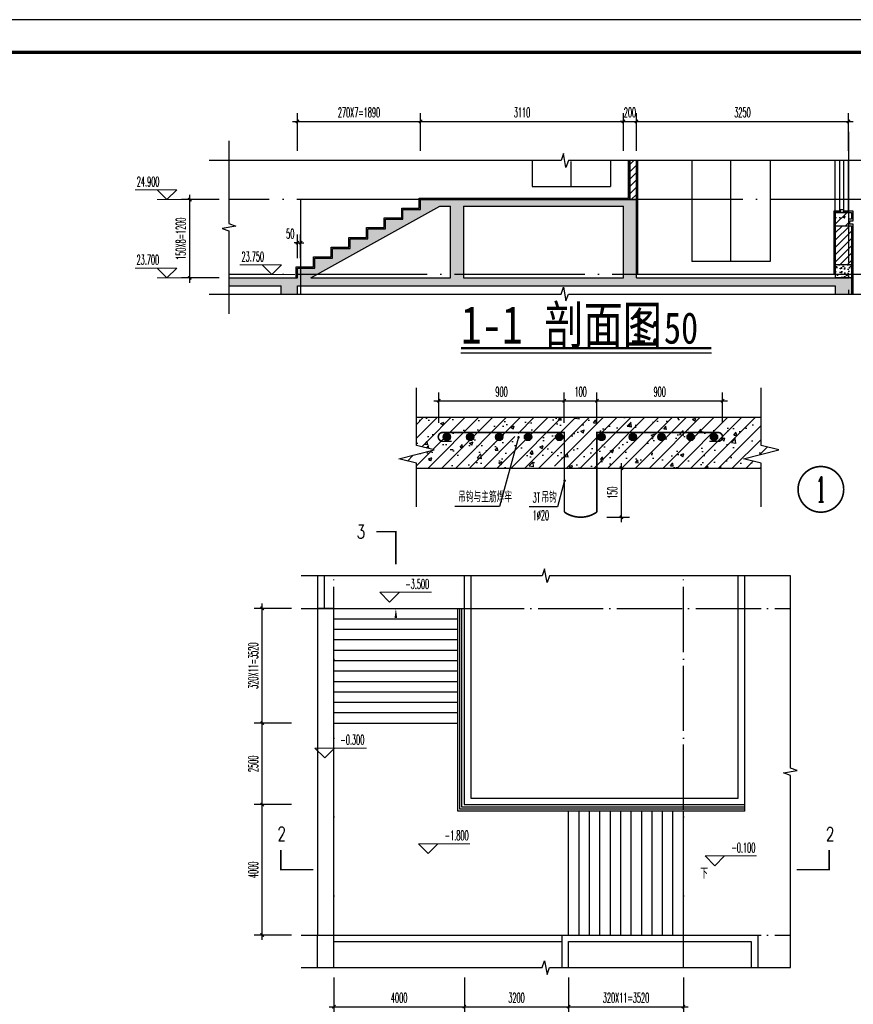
# Model space of a CAD drawing. Extents: x 1779708 to 7299578, y -1121471 to 88434.
# Tile 750 of 1056: x 6238197 to 6250980, y -959251 to -944150. Entities that reach past the tile are written whole.
import ezdxf
from ezdxf.enums import TextEntityAlignment as Align

# ---------------------------------------------------------------- set-up
doc = ezdxf.new("R2010")
doc.units = 0
doc.header["$LTSCALE"] = 1000
doc.header["$MEASUREMENT"] = 0
doc.linetypes.add('DOTE', pattern=[2.42, 2, -0.2, 0.02, -0.2])
doc.layers.get('0').update_dxf_attribs({"linetype": 'CONTINUOUS'})
doc.layers.get('Defpoints').update_dxf_attribs({"linetype": 'CONTINUOUS'})
for name, color, linetype in [('114', 114, 'CONTINUOUS'), ('BAR', 1, 'CONTINUOUS'), ('DIM_IDEN', 3, 'CONTINUOUS'), ('DIM_LEAD', 3, 'CONTINUOUS'), ('DIM_SYMB', 3, 'CONTINUOUS'), ('DOTE', 1, 'DOTE'), ('PUB_DIM', 3, 'CONTINUOUS'), ('PUB_TEXT', 7, 'CONTINUOUS'), ('PUB_TITLE', 4, 'CONTINUOUS'), ('STAIR', 2, 'CONTINUOUS'), ('WALL', 255, 'CONTINUOUS'), ('WINDOW', 2, 'CONTINUOUS'), ('可见线', 6, 'CONTINUOUS'), ('填充细线', 8, 'CONTINUOUS'), ('栏杆', 6, 'CONTINUOUS'), ('粉刷线', 213, 'CONTINUOUS')]:
    doc.layers.add(name, color=color, linetype=linetype)
doc.layers.add('DIM_ELEV', color=3, linetype='CONTINUOUS', lineweight=13)
doc.styles.add('-仿宋_GB2312', font='txt', dxfattribs={"width": 0.8})
doc.styles.add('_TCH_DIM', font='SIMPLEX.shx', dxfattribs={"width": 0.7, "bigfont": 'GBCBIG.shx'})
doc.styles.add('_TCH_DIM_T3', font='SIMPLEX.shx', dxfattribs={"width": 0.494118, "bigfont": 'GBCBIG.shx'})
doc.styles.add('_TCH_LABEL', font='COMPLEX', dxfattribs={"bigfont": 'GBCBIG'})
doc.dimstyles.new('_TCH_ARCH&&10', dxfattribs={"dimtxt": 29.75, "dimasz": 10, "dimexe": 25, "dimexo": 30, "dimgap": 12.625, "dimtad": 1, "dimdec": 0, "dimzin": 0, "dimdsep": 46, "dimtxsty": '_TCH_DIM_T3', "dimblk": 'ARCHTICK', "dimcen": 0.09, "dimdle": 15, "dimclrt": 7, "dimazin": 2, "dimtfac": 1, "dimtdec": 0, "dimtix": 1, "dimtmove": 2, "dimatfit": 3, "dimfxl": 250, "dimtolj": 1, "dimtzin": 0, "dimarcsym": 0})
doc.dimstyles.new('_TCH_ARCH&&100', dxfattribs={"dimtxt": 297.5, "dimasz": 100, "dimexe": 250, "dimexo": 300, "dimgap": 126.25, "dimtad": 1, "dimdec": 0, "dimzin": 0, "dimdsep": 46, "dimtxsty": '_TCH_DIM_T3', "dimblk": 'ARCHTICK', "dimcen": 0.09, "dimdle": 150, "dimclrt": 7, "dimazin": 2, "dimtfac": 1, "dimtdec": 0, "dimtix": 1, "dimtmove": 2, "dimatfit": 3, "dimfxl": 250, "dimtolj": 1, "dimtzin": 0, "dimarcsym": 0})
doc.dimstyles.new('_TCH_ARCH&&50', dxfattribs={"dimtxt": 148.75, "dimasz": 50, "dimexe": 125, "dimexo": 150, "dimgap": 63.125, "dimtad": 1, "dimdec": 0, "dimzin": 0, "dimdsep": 46, "dimtxsty": '_TCH_DIM_T3', "dimblk": 'ARCHTICK', "dimcen": 0.09, "dimdle": 75, "dimclrt": 7, "dimazin": 2, "dimtfac": 1, "dimtdec": 0, "dimtix": 1, "dimtmove": 2, "dimatfit": 3, "dimfxl": 250, "dimtolj": 1, "dimtzin": 0, "dimarcsym": 0})
pattern_1 = [(45, (0, 0), (-88.3883476, 88.3883476), []), (50, (0, 0), (358.630091, -31.376067), [37.5, -412.5]), (355, (0, 0), (-69.375667, 376.096067), [30, -330]), (100.4514, (29.9, -2.6), (289.25469, 344.719771), [31.870095, -350.571056]), (46.1842, (0, 100), (533.620524, -82.759507), [56.25, -618.75]), (96.6356, (44.47, 93.1), (467.331353, 487.058935), [47.805144, -525.8565]), (351.1842, (0, 100), (467.330973, 487.0593), [45, -495]), (21, (50, 75), (298.453526, -201.309445), [37.5, -412.5]), (326, (50, 75), (121.657666, 362.575023), [30, -330]), (71.4514, (74.87, 58.22), (420.111314, 161.265248), [31.870095, -350.571056]), (37.5, (0, 0), (6.0799277, 166.446927), [0, -326, 0, -335, 0, -331.25]), (7.5, (0, 0), (131.5347687, 197.205856), [0, -191, 0, -318.5, 0, -126.25]), (327.5, (-111.5, 0), (266.911218, -11.277436), [0, -125, 0, -390, 0, -517.5]), (317.5, (-161.5, 0), (291.593085, 50.052491), [0, -162.5, 0, -259, 0, -367.5])]

# ---------------------------------------------------------------- blocks, each defined once
blk = doc.blocks.new('_ArchTick')
at = {"color": 0, "linetype": 'ByBlock', "const_width": 0.4}
blk.add_lwpolyline([(-0.5, -0.5), (0.5, 0.5)], dxfattribs=at)
blk = doc.blocks.new('*D6918')
at = {"layer": 'Defpoints', "color": 0, "transparency": 16777216}
for p in [(607.9, 341.3), (683, 341.3), (607.9, 190.9)]:
    blk.add_point(p, dxfattribs=at)
at = {"layer": 'PUB_DIM', "color": 0, "lineweight": -2, "transparency": 16777216}
for p, q in [((637.9, 341.3), (708, 341.3)), ((683, 175.9), (683, 356.3)), ((637.9, 190.9), (708, 190.9))]:
    blk.add_line(p, q, dxfattribs=at)
at = {"layer": 'PUB_DIM', "color": 0, "lineweight": -2, "transparency": 16777216, "xscale": 10, "yscale": 10, "zscale": 10}
for p, rotation in [((683, 341.3), 90), ((683, 190.9), 270)]:
    blk.add_blockref('_ArchTick', p, dxfattribs=dict(at, rotation=rotation))
at = {"layer": 'PUB_DIM', "color": 7, "transparency": 16777216, "insert": (655.5, 266.1), "char_height": 29.75, "attachment_point": 5, "rotation": 90, "style": '_TCH_DIM_T3'}
blk.add_mtext('\\A1;150', dxfattribs=at)
blk = doc.blocks.new('*D6919')
at = {"layer": 'Defpoints', "color": 0, "transparency": 16777216}
for p in [(993.2, 548.1), (607.9, 450.8), (993.2, 450.8)]:
    blk.add_point(p, dxfattribs=at)
at = {"layer": 'PUB_DIM', "color": 0, "lineweight": -2, "transparency": 16777216}
for p, q in [((592.9, 548.1), (1008.2, 548.1)), ((607.9, 480.8), (607.9, 573.1)), ((993.2, 480.8), (993.2, 573.1))]:
    blk.add_line(p, q, dxfattribs=at)
at = {"layer": 'PUB_DIM', "color": 0, "lineweight": -2, "transparency": 16777216, "xscale": 10, "yscale": 10, "zscale": 10, "rotation": 180}
blk.add_blockref('_ArchTick', (607.9, 548.1), dxfattribs=at)
at = {"layer": 'PUB_DIM', "color": 0, "lineweight": -2, "transparency": 16777216, "xscale": 10, "yscale": 10, "zscale": 10}
blk.add_blockref('_ArchTick', (993.2, 548.1), dxfattribs=at)
at = {"layer": 'PUB_DIM', "color": 7, "transparency": 16777216, "insert": (800.5, 575.6), "char_height": 29.75, "attachment_point": 5, "style": '_TCH_DIM_T3'}
blk.add_mtext('\\A1;900', dxfattribs=at)
blk = doc.blocks.new('*D6920')
at = {"layer": 'Defpoints', "color": 0, "transparency": 16777216}
for p in [(507.9, 548.1), (122.6, 450.8), (507.9, 450.8)]:
    blk.add_point(p, dxfattribs=at)
at = {"layer": 'PUB_DIM', "color": 0, "lineweight": -2, "transparency": 16777216}
for p, q in [((107.6, 548.1), (522.9, 548.1)), ((122.6, 480.8), (122.6, 573.1)), ((507.9, 480.8), (507.9, 573.1))]:
    blk.add_line(p, q, dxfattribs=at)
at = {"layer": 'PUB_DIM', "color": 0, "lineweight": -2, "transparency": 16777216, "xscale": 10, "yscale": 10, "zscale": 10, "rotation": 180}
blk.add_blockref('_ArchTick', (122.6, 548.1), dxfattribs=at)
at = {"layer": 'PUB_DIM', "color": 0, "lineweight": -2, "transparency": 16777216, "xscale": 10, "yscale": 10, "zscale": 10}
blk.add_blockref('_ArchTick', (507.9, 548.1), dxfattribs=at)
at = {"layer": 'PUB_DIM', "color": 7, "transparency": 16777216, "insert": (315.3, 575.6), "char_height": 29.75, "attachment_point": 5, "style": '_TCH_DIM_T3'}
blk.add_mtext('\\A1;900', dxfattribs=at)
blk = doc.blocks.new('*D6921')
at = {"layer": 'Defpoints', "color": 0, "transparency": 16777216}
for p in [(607.9, 548.1), (507.9, 450.8), (607.9, 450.8)]:
    blk.add_point(p, dxfattribs=at)
at = {"layer": 'PUB_DIM', "color": 0, "lineweight": -2, "transparency": 16777216}
for p, q in [((492.9, 548.1), (622.9, 548.1)), ((507.9, 480.8), (507.9, 573.1)), ((607.9, 480.8), (607.9, 573.1))]:
    blk.add_line(p, q, dxfattribs=at)
at = {"layer": 'PUB_DIM', "color": 0, "lineweight": -2, "transparency": 16777216, "xscale": 10, "yscale": 10, "zscale": 10, "rotation": 180}
blk.add_blockref('_ArchTick', (507.9, 548.1), dxfattribs=at)
at = {"layer": 'PUB_DIM', "color": 0, "lineweight": -2, "transparency": 16777216, "xscale": 10, "yscale": 10, "zscale": 10}
blk.add_blockref('_ArchTick', (607.9, 548.1), dxfattribs=at)
at = {"layer": 'PUB_DIM', "color": 7, "transparency": 16777216, "insert": (557.9, 575.6), "char_height": 29.75, "attachment_point": 5, "style": '_TCH_DIM_T3'}
blk.add_mtext('\\A1;100', dxfattribs=at)
blk = doc.blocks.new('A$C3D8761CE')
at = {"layer": 'PUB_TITLE'}
blk.add_lwpolyline([(0, 0), (84100, 0), (84100, 59400), (0, 59400)], close=True, dxfattribs=at)
at = {"layer": 'PUB_TITLE', "const_width": 100}
blk.add_lwpolyline([(2500, 1000), (83100, 1000), (83100, 58400), (2500, 58400)], close=True, dxfattribs=at)
blk = doc.blocks.new('*D6956')
at = {"layer": 'Defpoints', "color": 0, "transparency": 16777216}
for p in [(424, 12470), (1624, 12470), (1624, 8950)]:
    blk.add_point(p, dxfattribs=at)
at = {"layer": 'PUB_DIM', "color": 0, "lineweight": -2, "transparency": 16777216}
for p, q in [((1324, 12470), (174, 12470)), ((424, 8800), (424, 12620)), ((1324, 8950), (174, 8950))]:
    blk.add_line(p, q, dxfattribs=at)
at = {"layer": 'PUB_DIM', "color": 0, "lineweight": -2, "transparency": 16777216, "xscale": 100, "yscale": 100, "zscale": 100}
for p, rotation in [((424, 12470), 90), ((424, 8950), 270)]:
    blk.add_blockref('_ArchTick', p, dxfattribs=dict(at, rotation=rotation))
at = {"layer": 'PUB_DIM', "color": 7, "transparency": 16777216, "insert": (149, 10710), "char_height": 297.5, "attachment_point": 5, "rotation": 90, "style": '_TCH_DIM_T3'}
blk.add_mtext('\\A1;320X11=3520', dxfattribs=at)
blk = doc.blocks.new('*D6957')
at = {"layer": 'Defpoints', "color": 0, "transparency": 16777216}
for p in [(424, 8950), (1624, 8950), (1624, 6450)]:
    blk.add_point(p, dxfattribs=at)
at = {"layer": 'PUB_DIM', "color": 0, "lineweight": -2, "transparency": 16777216}
for p, q in [((424, 6300), (424, 9100)), ((1324, 8950), (174, 8950)), ((1324, 6450), (174, 6450))]:
    blk.add_line(p, q, dxfattribs=at)
at = {"layer": 'PUB_DIM', "color": 0, "lineweight": -2, "transparency": 16777216, "xscale": 100, "yscale": 100, "zscale": 100}
for p, rotation in [((424, 8950), 90), ((424, 6450), 270)]:
    blk.add_blockref('_ArchTick', p, dxfattribs=dict(at, rotation=rotation))
at = {"layer": 'PUB_DIM', "color": 7, "transparency": 16777216, "insert": (149, 7700), "char_height": 297.5, "attachment_point": 5, "rotation": 90, "style": '_TCH_DIM_T3'}
blk.add_mtext('\\A1;2500', dxfattribs=at)
blk = doc.blocks.new('*D6958')
at = {"layer": 'Defpoints', "color": 0, "transparency": 16777216}
for p in [(424, 6450), (1624, 6450), (1624, 2450)]:
    blk.add_point(p, dxfattribs=at)
at = {"layer": 'PUB_DIM', "color": 0, "lineweight": -2, "transparency": 16777216}
for p, q in [((1324, 6450), (174, 6450)), ((424, 2300), (424, 6600)), ((1324, 2450), (174, 2450))]:
    blk.add_line(p, q, dxfattribs=at)
at = {"layer": 'PUB_DIM', "color": 0, "lineweight": -2, "transparency": 16777216, "xscale": 100, "yscale": 100, "zscale": 100}
for p, rotation in [((424, 6450), 90), ((424, 2450), 270)]:
    blk.add_blockref('_ArchTick', p, dxfattribs=dict(at, rotation=rotation))
at = {"layer": 'PUB_DIM', "color": 7, "transparency": 16777216, "insert": (149, 4450), "char_height": 297.5, "attachment_point": 5, "rotation": 90, "style": '_TCH_DIM_T3'}
blk.add_mtext('\\A1;4000', dxfattribs=at)
blk = doc.blocks.new('*D6959')
at = {"layer": 'Defpoints', "color": 0, "transparency": 16777216}
for p in [(2624, 1450), (6624, 1450), (6624, 250)]:
    blk.add_point(p, dxfattribs=at)
at = {"layer": 'PUB_DIM', "color": 0, "lineweight": -2, "transparency": 16777216}
for p, q in [((2624, 1150), (2624, 0)), ((6624, 1150), (6624, 0)), ((2474, 250), (6774, 250))]:
    blk.add_line(p, q, dxfattribs=at)
at = {"layer": 'PUB_DIM', "color": 0, "lineweight": -2, "transparency": 16777216, "xscale": 100, "yscale": 100, "zscale": 100, "rotation": 180}
blk.add_blockref('_ArchTick', (2624, 250), dxfattribs=at)
at = {"layer": 'PUB_DIM', "color": 0, "lineweight": -2, "transparency": 16777216, "xscale": 100, "yscale": 100, "zscale": 100}
blk.add_blockref('_ArchTick', (6624, 250), dxfattribs=at)
at = {"layer": 'PUB_DIM', "color": 7, "transparency": 16777216, "insert": (4624, 525), "char_height": 297.5, "attachment_point": 5, "style": '_TCH_DIM_T3'}
blk.add_mtext('\\A1;4000', dxfattribs=at)
blk = doc.blocks.new('*D6960')
at = {"layer": 'Defpoints', "color": 0, "transparency": 16777216}
for p in [(6624, 1450), (9824, 1450), (9824, 250)]:
    blk.add_point(p, dxfattribs=at)
at = {"layer": 'PUB_DIM', "color": 0, "lineweight": -2, "transparency": 16777216}
for p, q in [((6624, 1150), (6624, 0)), ((9824, 1150), (9824, 0)), ((6474, 250), (9974, 250))]:
    blk.add_line(p, q, dxfattribs=at)
at = {"layer": 'PUB_DIM', "color": 0, "lineweight": -2, "transparency": 16777216, "xscale": 100, "yscale": 100, "zscale": 100, "rotation": 180}
blk.add_blockref('_ArchTick', (6624, 250), dxfattribs=at)
at = {"layer": 'PUB_DIM', "color": 0, "lineweight": -2, "transparency": 16777216, "xscale": 100, "yscale": 100, "zscale": 100}
blk.add_blockref('_ArchTick', (9824, 250), dxfattribs=at)
at = {"layer": 'PUB_DIM', "color": 7, "transparency": 16777216, "insert": (8224, 525), "char_height": 297.5, "attachment_point": 5, "style": '_TCH_DIM_T3'}
blk.add_mtext('\\A1;3200', dxfattribs=at)
blk = doc.blocks.new('*D6961')
at = {"layer": 'Defpoints', "color": 0, "transparency": 16777216}
for p in [(9824, 1450), (13344, 1450), (13344, 250)]:
    blk.add_point(p, dxfattribs=at)
at = {"layer": 'PUB_DIM', "color": 0, "lineweight": -2, "transparency": 16777216}
for p, q in [((9824, 1150), (9824, 0)), ((13344, 1150), (13344, 0)), ((9674, 250), (13494, 250))]:
    blk.add_line(p, q, dxfattribs=at)
at = {"layer": 'PUB_DIM', "color": 0, "lineweight": -2, "transparency": 16777216, "xscale": 100, "yscale": 100, "zscale": 100, "rotation": 180}
blk.add_blockref('_ArchTick', (9824, 250), dxfattribs=at)
at = {"layer": 'PUB_DIM', "color": 0, "lineweight": -2, "transparency": 16777216, "xscale": 100, "yscale": 100, "zscale": 100}
blk.add_blockref('_ArchTick', (13344, 250), dxfattribs=at)
at = {"layer": 'PUB_DIM', "color": 7, "transparency": 16777216, "insert": (11584, 525), "char_height": 297.5, "attachment_point": 5, "style": '_TCH_DIM_T3'}
blk.add_mtext('\\A1;320X11=3520', dxfattribs=at)
blk = doc.blocks.new('*D2234')
at = {"layer": 'Defpoints', "color": 0, "transparency": 16777216}
for p in [(6240805, -946910), (6241405, -946910), (6241405, -948110)]:
    blk.add_point(p, dxfattribs=at)
at = {"layer": 'PUB_DIM', "color": 0, "lineweight": -2, "transparency": 16777216}
for p, q in [((6240805, -948185), (6240805, -946835)), ((6241255, -946910), (6240680, -946910)), ((6241255, -948110), (6240680, -948110))]:
    blk.add_line(p, q, dxfattribs=at)
at = {"layer": 'PUB_DIM', "color": 0, "lineweight": -2, "transparency": 16777216, "xscale": 50, "yscale": 50, "zscale": 50}
for p, rotation in [((6240805, -946910), 90), ((6240805, -948110), 270)]:
    blk.add_blockref('_ArchTick', p, dxfattribs=dict(at, rotation=rotation))
at = {"layer": 'PUB_DIM', "color": 7, "transparency": 16777216, "insert": (6240667, -947510), "char_height": 148.75, "attachment_point": 5, "rotation": 90, "style": '_TCH_DIM_T3'}
blk.add_mtext('\\A1;150X8=1200', dxfattribs=at)
blk = doc.blocks.new('*D2235')
at = {"layer": 'Defpoints', "color": 0, "transparency": 16777216}
for p in [(6244345, -945710), (6242455, -946310), (6244345, -946310)]:
    blk.add_point(p, dxfattribs=at)
at = {"layer": 'PUB_DIM', "color": 0, "lineweight": -2, "transparency": 16777216}
for p, q in [((6242455, -946160), (6242455, -945585)), ((6244345, -946160), (6244345, -945585)), ((6242380, -945710), (6244420, -945710))]:
    blk.add_line(p, q, dxfattribs=at)
at = {"layer": 'PUB_DIM', "color": 0, "lineweight": -2, "transparency": 16777216, "xscale": 50, "yscale": 50, "zscale": 50, "rotation": 180}
blk.add_blockref('_ArchTick', (6242455, -945710), dxfattribs=at)
at = {"layer": 'PUB_DIM', "color": 0, "lineweight": -2, "transparency": 16777216, "xscale": 50, "yscale": 50, "zscale": 50}
blk.add_blockref('_ArchTick', (6244345, -945710), dxfattribs=at)
at = {"layer": 'PUB_DIM', "color": 7, "transparency": 16777216, "insert": (6243400, -945572), "char_height": 148.75, "attachment_point": 5, "style": '_TCH_DIM_T3'}
blk.add_mtext('\\A1;270X7=1890', dxfattribs=at)
blk = doc.blocks.new('*D2236')
at = {"layer": 'Defpoints', "color": 0, "transparency": 16777216}
for p in [(6247455, -945710), (6244345, -946310), (6247455, -946310)]:
    blk.add_point(p, dxfattribs=at)
at = {"layer": 'PUB_DIM', "color": 0, "lineweight": -2, "transparency": 16777216}
for p, q in [((6244345, -946160), (6244345, -945585)), ((6247455, -946160), (6247455, -945585)), ((6244270, -945710), (6247530, -945710))]:
    blk.add_line(p, q, dxfattribs=at)
at = {"layer": 'PUB_DIM', "color": 0, "lineweight": -2, "transparency": 16777216, "xscale": 50, "yscale": 50, "zscale": 50, "rotation": 180}
blk.add_blockref('_ArchTick', (6244345, -945710), dxfattribs=at)
at = {"layer": 'PUB_DIM', "color": 0, "lineweight": -2, "transparency": 16777216, "xscale": 50, "yscale": 50, "zscale": 50}
blk.add_blockref('_ArchTick', (6247455, -945710), dxfattribs=at)
at = {"layer": 'PUB_DIM', "color": 7, "transparency": 16777216, "insert": (6245900, -945572), "char_height": 148.8, "attachment_point": 5, "style": '_TCH_DIM_T3'}
blk.add_mtext('\\A1;3110', dxfattribs=at)
blk = doc.blocks.new('*D2237')
at = {"layer": 'Defpoints', "color": 0, "transparency": 16777216}
for p in [(6247655, -945710), (6247455, -946310), (6247655, -946310)]:
    blk.add_point(p, dxfattribs=at)
at = {"layer": 'PUB_DIM', "color": 0, "lineweight": -2, "transparency": 16777216}
for p, q in [((6247455, -946160), (6247455, -945585)), ((6247655, -946160), (6247655, -945585)), ((6247455, -945710), (6247405, -945710)), ((6247455, -945710), (6247655, -945710)), ((6247655, -945710), (6247705, -945710))]:
    blk.add_line(p, q, dxfattribs=at)
at = {"layer": 'PUB_DIM', "color": 0, "lineweight": -2, "transparency": 16777216, "xscale": 50, "yscale": 50, "zscale": 50}
blk.add_blockref('_ArchTick', (6247455, -945710), dxfattribs=at)
at = {"layer": 'PUB_DIM', "color": 0, "lineweight": -2, "transparency": 16777216, "xscale": 50, "yscale": 50, "zscale": 50, "rotation": 180}
blk.add_blockref('_ArchTick', (6247655, -945710), dxfattribs=at)
at = {"layer": 'PUB_DIM', "color": 7, "transparency": 16777216, "insert": (6247555, -945572), "char_height": 148.8, "attachment_point": 5, "style": '_TCH_DIM_T3'}
blk.add_mtext('\\A1;200', dxfattribs=at)
blk = doc.blocks.new('*D2238')
at = {"layer": 'Defpoints', "color": 0, "transparency": 16777216}
for p in [(6250905, -945710), (6247655, -946310), (6250905, -946310)]:
    blk.add_point(p, dxfattribs=at)
at = {"layer": 'PUB_DIM', "color": 0, "lineweight": -2, "transparency": 16777216}
for p, q in [((6247655, -946160), (6247655, -945585)), ((6250905, -946160), (6250905, -945585)), ((6247580, -945710), (6250980, -945710))]:
    blk.add_line(p, q, dxfattribs=at)
at = {"layer": 'PUB_DIM', "color": 0, "lineweight": -2, "transparency": 16777216, "xscale": 50, "yscale": 50, "zscale": 50, "rotation": 180}
blk.add_blockref('_ArchTick', (6247655, -945710), dxfattribs=at)
at = {"layer": 'PUB_DIM', "color": 0, "lineweight": -2, "transparency": 16777216, "xscale": 50, "yscale": 50, "zscale": 50}
blk.add_blockref('_ArchTick', (6250905, -945710), dxfattribs=at)
at = {"layer": 'PUB_DIM', "color": 7, "transparency": 16777216, "insert": (6249280, -945572), "char_height": 148.8, "attachment_point": 5, "style": '_TCH_DIM_T3'}
blk.add_mtext('\\A1;3250', dxfattribs=at)
blk = doc.blocks.new('*D2239')
at = {"layer": 'Defpoints', "color": 0, "transparency": 16777216}
for p in [(6242505, -947570), (6242455, -947960), (6242505, -947960)]:
    blk.add_point(p, dxfattribs=at)
at = {"layer": 'PUB_DIM', "color": 0, "lineweight": -2, "transparency": 16777216}
for p, q in [((6242455, -947810), (6242455, -947445)), ((6242505, -947810), (6242505, -947445)), ((6242455, -947570), (6242405, -947570)), ((6242455, -947570), (6242505, -947570)), ((6242505, -947570), (6242555, -947570))]:
    blk.add_line(p, q, dxfattribs=at)
at = {"layer": 'PUB_DIM', "color": 0, "lineweight": -2, "transparency": 16777216, "xscale": 50, "yscale": 50, "zscale": 50}
blk.add_blockref('_ArchTick', (6242455, -947570), dxfattribs=at)
at = {"layer": 'PUB_DIM', "color": 0, "lineweight": -2, "transparency": 16777216, "xscale": 50, "yscale": 50, "zscale": 50, "rotation": 180}
blk.add_blockref('_ArchTick', (6242505, -947570), dxfattribs=at)
at = {"layer": 'PUB_DIM', "color": 7, "transparency": 16777216, "insert": (6242345, -947433), "char_height": 148.8, "attachment_point": 5, "style": '_TCH_DIM_T3'}
blk.add_mtext('\\A1;50', dxfattribs=at)
blk = doc.blocks.new('A$C1D0157F9')
at = {"layer": '114'}
h = blk.add_hatch(dxfattribs=at)
h.set_pattern_fill('AN31C', color=256, scale=150, style=0)
h.set_pattern_definition([(45, (-152515.45, 158264.34), (-21.2132034, 21.2132034), []), (50, (-152515.45, 158264.34), (107.589027, -9.41282), [11.25, -123.75]), (355, (-152515.45, 158264.34), (-20.8127, 112.82882), [9, -99]), (100.4514, (-152506.48, 158263.55), (86.776407, 103.41593), [9.56103, -105.171317]), (46.1842, (-152515.45, 158294.34), (160.08616, -24.82785), [16.875, -185.625]), (96.6356, (-152502.11, 158292.27), (140.19941, 146.11768), [14.34154, -157.75695]), (351.1842, (-152515.45, 158294.34), (140.19929, 146.11779), [13.5, -148.5]), (21, (-152500.45, 158286.84), (89.536058, -60.392834), [11.25, -123.75]), (326, (-152500.45, 158286.84), (36.4973, 108.772507), [9, -99]), (71.4514, (-152492.99, 158281.81), (126.033394, 48.379575), [9.56103, -105.171317]), (37.5, (-152515.45, 158264.34), (1.823978, 49.934078), [0, -97.8, 0, -100.5, 0, -99.375]), (7.5, (-152515.45, 158264.34), (39.46043, 59.161757), [0, -57.3, 0, -95.55, 0, -37.875]), (327.5, (-152548.9, 158264.34), (80.0733654, -3.383231), [0, -37.5, 0, -117, 0, -155.25]), (317.5, (-152563.9, 158264.34), (87.477925, 15.015747), [0, -48.75, 0, -77.7, 0, -110.25])])
h.paths.add_polyline_path([(478.2, 450.8), (478.2, 341.3), (637.5, 341.3), (637.5, 450.8), (1010, 450.8, -0.0004), (1010, 450.8, -0.999997), (1010, 423.6, 0.999204), (1010, 450.8), (637.5, 450.8), (637.5, 341.3), (1111.5, 341.3), (1111.5, 356.3), (1057.1, 369.9), (1166, 397.1), (1111.5, 410.7), (1111.5, 497.5), (54.5, 497.5), (54.5, 410.7), (108.9, 397.1), (0, 369.9), (54.5, 356.3), (54.5, 341.3), (322.7, 341.3), (367.1, 425.7, -0.403681), (356.3, 436.9, -1), (378.7, 436.9, -0.424826), (367.1, 425.7), (322.7, 341.3), (470.7, 341.3), (478.2, 357.6), (478.2, 450.8), (105.8, 450.8, 0.999207), (105.8, 423.6, -1.000799), (105.8, 450.8)])
at = {"layer": 'PUB_DIM'}
for points in [[(158.7, 436.9, 1.000001), (136.2, 436.9, 1.000001)], [(230.2, 436.9, 1.000001), (207.8, 436.9, 1.000001)], [(319.5, 436.9, 1.000001), (297.1, 436.9, 1.000001)], [(407.8, 436.9, 1.000001), (385.4, 436.9, 1.000001)], [(503.9, 436.9, 1.000001), (481.4, 436.9, 1.000001)], [(633, 436.9, 1.000001), (610.6, 436.9, 1.000001)], [(729.1, 436.9, 1.000001), (706.6, 436.9, 1.000001)], [(817.4, 436.9, 1.000001), (795, 436.9, 1.000001)], [(906.7, 436.9, 1.000001), (884.2, 436.9, 1.000001)], [(978.2, 436.9, 1.000001), (955.8, 436.9, 1.000001)]]:
    blk.add_hatch(color=256, dxfattribs=at).paths.add_polyline_path(points)
at = {"layer": 'BAR', "const_width": 5}
for points in [[(134.9, 450.8, 0.999204), (135, 423.6)], [(979.5, 423.6, 0.999204), (979.6, 450.8)], [(507.9, 206.7, 0.31589), (607.9, 206.7)]]:
    blk.add_lwpolyline(points, format="xyb", dxfattribs=at)
for points in [[(134.9, 450.8), (507.9, 450.8), (507.9, 206.7)], [(979.6, 450.8), (607.9, 450.8), (607.9, 206.7)], [(162.2, 423.6), (135, 423.6)], [(952.3, 423.6), (979.5, 423.6)]]:
    blk.add_lwpolyline(points, dxfattribs=at)
at = {"layer": 'DIM_LEAD'}
for p, q in [((367.5, 435.9), (308.7, 223.5)), ((508.7, 303), (486.9, 222.4)), ((308.7, 223.5), (171.6, 223.5)), ((486.9, 222.4), (400.4, 222.4))]:
    blk.add_line(p, q, dxfattribs=at)
at = {"layer": 'DIM_LEAD', "const_width": 4}
for points in [[(368, 437.8, 1), (367, 434, 1)], [(509.2, 304.9, 1), (508.2, 301, 1)]]:
    blk.add_lwpolyline(points, format="xyb", close=True, dxfattribs=at)
at = {"layer": 'DIM_SYMB'}
for points in [[(54.5, 223), (54.5, 356.3), (0, 369.9), (108.9, 397.1), (54.5, 410.7), (54.5, 588)], [(1111.5, 223), (1111.5, 356.3), (1057.1, 369.9), (1166, 397.1), (1111.5, 410.7), (1111.5, 588)]]:
    blk.add_lwpolyline(points, dxfattribs=at)
at = {"layer": 'PUB_DIM'}
for centre in [(147.5, 436.9), (219, 436.9), (308.3, 436.9), (396.6, 436.9), (492.7, 436.9), (621.8, 436.9), (717.9, 436.9), (806.2, 436.9), (895.5, 436.9), (967, 436.9)]:
    blk.add_circle(centre, 11.2, dxfattribs=at)
at = {"layer": 'WALL'}
for p, q in [((54.5, 497.5), (1111.5, 497.5)), ((54.5, 341.3), (1111.5, 341.3))]:
    blk.add_line(p, q, dxfattribs=at)
at = {"layer": 'PUB_TEXT', "color": 7, "style": '_TCH_DIM'}
for s, height, width, p in [('吊钩与主筋焊牢', 33.76, 0.7, (182.1, 236.6)), ('吊钩', 33.76, 0.7, (437.5, 235.5)), ('3T', 29.75, 0.494118, (410.9, 235.5)), ('1%%c20', 29.75, 0.494118, (410.9, 182.2))]:
    blk.add_text(s, height=height, dxfattribs=dict(at, width=width)).set_placement(p)
at = {"layer": 'PUB_DIM'}
for p1, p2, picture, middle in [((122.6, 450.8), (507.9, 450.8), '*D6920', (315.3, 575.6)), ((607.9, 450.8), (993.2, 450.8), '*D6919', (800.5, 575.6))]:
    dim = blk.add_aligned_dim(p1=p1, p2=p2, distance=97.3, text='900', dimstyle='_TCH_ARCH&&10', dxfattribs=at)
    dim.commit()
    dim.dimension.update_dxf_attribs({"geometry": picture, "text_midpoint": middle})
for p1, p2, distance, picture, middle in [((507.9, 450.8), (607.9, 450.8), 97.3, '*D6921', (557.9, 575.6)), ((607.9, 190.9), (607.9, 341.3), -75.1, '*D6918', (655.5, 266.1))]:
    dim = blk.add_aligned_dim(p1=p1, p2=p2, distance=distance, dimstyle='_TCH_ARCH&&10', dxfattribs=at)
    dim.commit()
    dim.dimension.update_dxf_attribs({"geometry": picture, "text_midpoint": middle})
blk = doc.blocks.new('A$C064A0EEF')
at = {"layer": 'DIM_ELEV'}
for p, q in [((4333.4, 12663.1), (4033.4, 12963.1)), ((4033.4, 12963.1), (5615, 12963.1)), ((4333.4, 12663.1), (4633.4, 12963.1)), ((2343.2, 7884.4), (2043.2, 8184.4)), ((2043.2, 8184.4), (3624.9, 8184.4)), ((2343.2, 7884.4), (2643.2, 8184.4)), ((5515, 4950), (5215, 5250)), ((5215, 5250), (6796.6, 5250)), ((5515, 4950), (5815, 5250)), ((14308.1, 4576.1), (14008.1, 4876.1)), ((14008.1, 4876.1), (15589.8, 4876.1)), ((14308.1, 4576.1), (14608.1, 4876.1))]:
    blk.add_line(p, q, dxfattribs=at)
at = {"layer": 'DIM_SYMB'}
for points in [[(16623.8, 13470), (9236.3, 13470), (9159.8, 13260), (9085.8, 13680), (9011.3, 13470), (1623.8, 13470)], [(16623.8, 1450), (16623.8, 7347.5), (16413.8, 7423.9), (16833.8, 7498), (16623.8, 7572.5), (16623.8, 13470)], [(1623.8, 1450), (9011.3, 1450), (9087.7, 1660), (9161.7, 1240), (9236.3, 1450), (16623.8, 1450)]]:
    blk.add_lwpolyline(points, dxfattribs=at)
blk.add_lwpolyline([(13760.1, 4350, 0, 0, 0), (4523.8, 4350, 0, 0, 0), (4523.8, 12470, 0, 80, 0), (4523.8, 12170, 0, 0, 0)], format="xyseb", dxfattribs=at)
at = {"layer": 'DOTE'}
for p, q in [((2623.8, 1450), (2623.8, 13470)), ((13343.8, 1450), (13343.8, 13470)), ((1623.8, 12470), (16623.8, 12470)), ((1623.8, 2450), (16623.8, 2450))]:
    blk.add_line(p, q, dxfattribs=at)
at = {"layer": 'STAIR'}
for p, q in [((2623.8, 12470), (6623.8, 12470)), ((2623.8, 12150), (6423.8, 12150)), ((2623.8, 11830), (6423.8, 11830)), ((2623.8, 11510), (6423.8, 11510)), ((2623.8, 11190), (6423.8, 11190)), ((2623.8, 10870), (6423.8, 10870)), ((2623.8, 10550), (6423.8, 10550)), ((2623.8, 10230), (6423.8, 10230)), ((2623.8, 9910), (6423.8, 9910)), ((2623.8, 9590), (6423.8, 9590)), ((2623.8, 9270), (6423.8, 9270)), ((2623.8, 8950), (6423.8, 8950)), ((9823.8, 2450), (9823.8, 6250)), ((10143.8, 2450), (10143.8, 6250)), ((10463.8, 2450), (10463.8, 6250)), ((10783.8, 2450), (10783.8, 6250)), ((11103.8, 2450), (11103.8, 6250)), ((11423.8, 2450), (11423.8, 6250)), ((11743.8, 2450), (11743.8, 6250)), ((12063.8, 2450), (12063.8, 6250)), ((12383.8, 2450), (12383.8, 6250)), ((12703.8, 2450), (12703.8, 6250)), ((13023.8, 2450), (13023.8, 6250)), ((13343.8, 2450), (13343.8, 6250))]:
    blk.add_line(p, q, dxfattribs=at)
at = {"layer": 'WALL'}
for p, q in [((2123.8, 13470), (2123.8, 12470)), ((2323.8, 13470), (2323.8, 12470)), ((2323.8, 12470), (2123.8, 12470))]:
    blk.add_line(p, q, dxfattribs=at)
at = {"layer": '可见线'}
blk.add_line((9623.8, 1450), (9623.8, 2450), dxfattribs=at)
blk.add_lwpolyline([(2123.8, 2450), (2623.8, 2450), (2623.8, 12470), (2123.8, 12470)], close=True, dxfattribs=at)
for points in [[(2123.8, 1450), (2123.8, 2450), (15623.8, 2450), (15623.8, 1450)], [(2623.8, 1450), (2623.8, 2250), (9623.8, 2250)], [(9823.8, 1450), (9823.8, 2250), (15423.8, 2250), (15423.8, 1450)]]:
    blk.add_lwpolyline(points, dxfattribs=at)
at = {"layer": '栏杆'}
blk.add_line((15223.8, 6250), (15223.8, 6450), dxfattribs=at)
for points in [[(6623.8, 13470), (6623.8, 6450), (15223.8, 6450), (15223.8, 13470)], [(6823.8, 13470), (6823.8, 6650), (15023.8, 6650), (15023.8, 13470)], [(15223.8, 6250), (6623.8, 6250), (6423.8, 6250), (6423.8, 12470), (6623.8, 12470), (6623.8, 6450), (15223.8, 6450)], [(15223.8, 6310), (6483.8, 6310), (6483.8, 12470)], [(15223.8, 6370), (6543.8, 6370), (6543.8, 12470)], [(9823.8, 1450), (11223.8, 1450)]]:
    blk.add_lwpolyline(points, dxfattribs=at)
at = {"layer": 'PUB_TEXT', "color": 7, "style": '_TCH_DIM'}
for s, height, width, p in [('-3.500', 297.5, 0.494118, (4815, 13068.1)), ('-0.300', 297.5, 0.494118, (2824.9, 8289.4)), ('-1.800', 297.5, 0.494118, (6024.6, 5355)), ('-0.100', 297.5, 0.494118, (14817.8, 4981.1)), ('下', 337.6, 0.7, (13860.1, 4175))]:
    blk.add_text(s, height=height, dxfattribs=dict(at, width=width)).set_placement(p)
at = {"layer": 'PUB_DIM'}
for p1, p2, distance, picture, middle in [((1623.8, 8950), (1623.8, 12470), 1200, '*D6956', (148.8, 10710)), ((9823.8, 1450), (13343.8, 1450), -1200, '*D6961', (11583.8, 525))]:
    dim = blk.add_aligned_dim(p1=p1, p2=p2, distance=distance, text='320X11=3520', dimstyle='_TCH_ARCH&&100', dxfattribs=at)
    dim.commit()
    dim.dimension.update_dxf_attribs({"geometry": picture, "text_midpoint": middle})
for p1, p2, distance, picture, middle in [((1623.8, 6450), (1623.8, 8950), 1200, '*D6957', (148.8, 7700)), ((1623.8, 2450), (1623.8, 6450), 1200, '*D6958', (148.8, 4450)), ((2623.8, 1450), (6623.8, 1450), -1200, '*D6959', (4623.8, 525)), ((6623.8, 1450), (9823.8, 1450), -1200, '*D6960', (8223.8, 525))]:
    dim = blk.add_aligned_dim(p1=p1, p2=p2, distance=distance, dimstyle='_TCH_ARCH&&100', dxfattribs=at)
    dim.commit()
    dim.dimension.update_dxf_attribs({"geometry": picture, "text_midpoint": middle})

msp = doc.modelspace()

# ---------------------------------------------------------------- hatches: boundary and pattern name
at = {"layer": '填充细线'}
h = msp.add_hatch(dxfattribs=at)
h.set_pattern_fill('ANSI31', color=256, scale=50, style=0)
h.set_pattern_definition([(45, (775322.29, 195805.46), (-56.1266008, 56.1266008), [])])
h.paths.add_polyline_path([(6247654.7, -946309.6), (6247554.7, -946309.6), (6247554.7, -946909.6), (6247654.7, -946909.6)])
h = msp.add_hatch(dxfattribs=at)
h.set_pattern_fill('钢筋混凝土', color=256, scale=50, style=0)
h.set_pattern_definition(pattern_1)
h.paths.add_polyline_path([(6247654.7, -946909.6), (6244344.7, -946909.6), (6244344.7, -947059.6), (6244074.7, -947059.6), (6244074.7, -947209.6), (6243804.7, -947209.6), (6243804.7, -947359.6), (6243534.7, -947359.6), (6243534.7, -947509.6), (6243264.7, -947509.6), (6243264.7, -947659.6), (6242994.7, -947659.6), (6242994.7, -947809.6), (6242724.7, -947809.6), (6242724.7, -947959.6), (6242454.7, -947959.6), (6242454.7, -948109.6), (6241404.7, -948109.6), (6241404.7, -948229.6), (6242204.7, -948229.6), (6242204.7, -948359.6), (6242454.7, -948359.6), (6242454.7, -948229.6), (6250704.7, -948229.6), (6250704.7, -948359.6), (6250954.7, -948359.6), (6250954.7, -948109.6), (6250704.7, -948109.6), (6247654.7, -948109.6)])
h.paths.add_polyline_path([(6247454.7, -948109.6), (6245004.7, -948109.6), (6245004.7, -947009.6), (6247454.7, -947009.6)], flags=16)
h.paths.add_polyline_path([(6244804.7, -948109.6), (6242660.6, -948109.6), (6244640.6, -947009.6), (6244804.7, -947009.6)], flags=16)
h = msp.add_hatch(dxfattribs=at)
h.set_pattern_fill('钢筋混凝土', color=256, scale=50, style=0)
h.set_pattern_definition(pattern_1)
h.paths.add_polyline_path([(6250704.7, -947109.6), (6250954.7, -947109.6), (6250954.7, -947209.6), (6250904.7, -947209.6), (6250904.7, -947309.6), (6250704.7, -947309.6)])
h = msp.add_hatch(dxfattribs=at)
h.set_pattern_fill('ANSI31', color=256, scale=50, style=0)
h.set_pattern_definition([(45, (0, 0), (-56.1266008, 56.1266008), [])])
h.paths.add_polyline_path([(6250704.7, -947309.6), (6250954.7, -947309.6), (6250954.7, -947909.6), (6250704.7, -947909.6)])
h = msp.add_hatch(dxfattribs=at)
h.set_pattern_fill('混凝土', color=256, scale=20)
h.set_pattern_definition([(130, (6250904.72, -948109.55), (-143.45, -12.55), [15, -165]), (185, (6250904.72, -948109.55), (27.75, 150.44), [12, -132]), (79.55, (6250892.77, -948110.6), (-115.7, 137.89), [12.75, -140.23]), (133.816, (6250904.72, -948069.55), (-213.45, -33.1), [22.5, -247.5]), (83.36, (6250886.93, -948072.3), (-186.93, 194.82), [19.12, -210.34]), (188.82, (6250904.72, -948069.55), (-186.93, 194.82), [18, -198]), (159, (6250884.72, -948079.55), (-119.38, -80.524), [15, -165]), (214, (6250884.72, -948079.55), (-48.66, 145.03), [12, -132]), (108.55, (6250874.77, -948086.26), (-168.045, 64.51), [12.75, -140.23]), (142.5, (6250904.72, -948109.55), (-2.432, 66.579), [0, -130.4, 0, -134, 0, -132.5]), (172.5, (6250904.72, -948109.55), (-52.614, 78.882), [0, -76.4, 0, -127.4, 0, -50.5]), (212.5, (6250949.32, -948109.55), (-106.7645, -4.511), [0, -50, 0, -156, 0, -207]), (222.5, (6250969.32, -948109.55), (-116.637, 20.02), [0, -65, 0, -103.6, 0, -147])])
h.paths.add_polyline_path([(6250704.7, -947909.6), (6250954.7, -947909.6), (6250954.7, -948109.6), (6250704.7, -948109.6)])

# ---------------------------------------------------------------- linework, layer by layer
at = {"layer": 'DIM_ELEV'}
for p, q in [((6240604.7, -946759.6), (6239965.3, -946759.6)), ((6240454.7, -946909.6), (6240304.7, -946759.6)), ((6240454.7, -946909.6), (6240604.7, -946759.6)), ((6240804.7, -946909.6), (6240304.7, -946909.6)), ((6240604.7, -947959.6), (6239965.3, -947959.6)), ((6240454.7, -948109.6), (6240304.7, -947959.6)), ((6240454.7, -948109.6), (6240604.7, -947959.6)), ((6242214, -947909.6), (6241574.6, -947909.6)), ((6242064, -948059.6), (6241914, -947909.6)), ((6242064, -948059.6), (6242214, -947909.6)), ((6240804.7, -948109.6), (6240304.7, -948109.6)), ((6242414, -948059.6), (6241914, -948059.6))]:
    msp.add_line(p, q, dxfattribs=at)
at = {"layer": 'DIM_IDEN', "const_width": 25}
msp.add_lwpolyline([(6250833, -951353.5, 1), (6250133, -951353.5, 1)], format="xyb", close=True, dxfattribs=at)
at = {"layer": 'DIM_SYMB'}
for points in [[(6241404.7, -946009.6), (6241404.7, -947278.3), (6241509.7, -947316.5), (6241299.7, -947353.5), (6241404.7, -947390.8), (6241404.7, -948659.6)], [(6252004.7, -946309.6), (6246611, -946309.6), (6246572.8, -946414.6), (6246535.7, -946204.6), (6246498.5, -946309.6), (6241104.7, -946309.6)], [(6241104.7, -948359.6), (6246498.5, -948359.6), (6246536.7, -948254.6), (6246573.7, -948464.6), (6246611, -948359.6), (6252004.7, -948359.6)], [(6244963.4, -949259.1), (6248805.2, -949259.1)]]:
    msp.add_lwpolyline(points, dxfattribs=at)
for points, const_width in [([(6244963.4, -949189.1), (6248805.2, -949189.1)], 35), ([(6243665.1, -952002.6), (6243965.1, -952002.6), (6243965.1, -952502.6)], 25), ([(6242199.1, -956886.4), (6242199.1, -957186.4), (6242699.1, -957186.4)], 25), ([(6250110.6, -957186.4), (6250610.6, -957186.4), (6250610.6, -956886.4)], 25)]:
    msp.add_lwpolyline(points, dxfattribs=dict(at, const_width=const_width))
at = {"layer": 'DOTE'}
for p, q in [((6250904.7, -945872.1), (6250904.7, -948359.6)), ((6251704.7, -946909.6), (6241404.7, -946909.6)), ((6242504.7, -946909.6), (6242504.7, -948359.6)), ((6251704.7, -948059.6), (6241404.7, -948059.6))]:
    msp.add_line(p, q, dxfattribs=at)
at = {"layer": 'WALL'}
for p, q in [((6247554.7, -946909.6), (6247554.7, -946309.6)), ((6247654.7, -946909.6), (6247654.7, -946309.6)), ((6244344.7, -946909.6), (6247654.7, -946909.6)), ((6247654.7, -948109.6), (6247654.7, -946909.6)), ((6242660.6, -948109.6), (6244640.6, -947009.6)), ((6244640.6, -947009.6), (6244804.7, -947009.6)), ((6244804.7, -948109.6), (6244804.7, -947009.6)), ((6245004.7, -947009.6), (6247454.7, -947009.6)), ((6245004.7, -947009.6), (6245004.7, -948109.6)), ((6247454.7, -948109.6), (6247454.7, -947009.6)), ((6250704.7, -947109.6), (6250704.7, -948109.6)), ((6250904.7, -947109.6), (6250704.7, -947109.6)), ((6250704.7, -947109.6), (6250954.7, -947109.6)), ((6250704.7, -947109.6), (6250704.7, -948109.6)), ((6250954.7, -947109.6), (6250954.7, -947209.6)), ((6250954.7, -947209.6), (6250904.7, -947209.6)), ((6250904.7, -947209.6), (6250904.7, -947309.6)), ((6250704.7, -947309.6), (6250954.7, -947309.6)), ((6250954.7, -947309.6), (6250954.7, -948359.6)), ((6250954.7, -947909.6), (6250704.7, -947909.6)), ((6241404.7, -948109.6), (6242454.7, -948109.6)), ((6242660.6, -948109.6), (6244804.7, -948109.6)), ((6245004.7, -948109.6), (6247454.7, -948109.6)), ((6247654.7, -948109.6), (6250904.7, -948109.6)), ((6250954.7, -948109.6), (6250704.7, -948109.6)), ((6241404.7, -948229.6), (6242204.7, -948229.6)), ((6242204.7, -948359.6), (6242204.7, -948229.6)), ((6242454.7, -948359.6), (6242454.7, -948229.6)), ((6242454.7, -948229.6), (6250704.7, -948229.6)), ((6250704.7, -948229.6), (6250704.7, -948359.6)), ((6250704.7, -948229.6), (6250704.7, -948359.6))]:
    msp.add_line(p, q, dxfattribs=at)
msp.add_lwpolyline([(6242454.7, -948109.6), (6242454.7, -947959.6), (6242724.7, -947959.6), (6242724.7, -947809.6), (6242994.7, -947809.6), (6242994.7, -947659.6), (6243264.7, -947659.6), (6243264.7, -947509.6), (6243534.7, -947509.6), (6243534.7, -947359.6), (6243804.7, -947359.6), (6243804.7, -947209.6), (6244074.7, -947209.6), (6244074.7, -947059.6), (6244344.7, -947059.6), (6244344.7, -946909.6)], dxfattribs=at)
at = {"layer": 'WINDOW'}
for p, q in [((6246054.7, -946309.6), (6246054.7, -946709.6)), ((6246654.7, -946709.6), (6246654.7, -946326.7)), ((6247254.7, -946309.6), (6247254.7, -946709.6)), ((6248504.7, -946309.6), (6248504.7, -947859.6)), ((6249104.7, -947859.6), (6249104.7, -946309.6)), ((6249704.7, -946309.6), (6249704.7, -947859.6)), ((6250704.7, -947109.6), (6250704.7, -946309.6)), ((6250774.7, -947109.6), (6250774.7, -946309.6)), ((6250834.7, -947109.6), (6250834.7, -946309.6)), ((6250904.7, -947109.6), (6250904.7, -946309.6)), ((6246054.7, -946709.6), (6247254.7, -946709.6)), ((6249704.7, -947859.6), (6248504.7, -947859.6))]:
    msp.add_line(p, q, dxfattribs=at)
for points in [[(6250779.7, -947109.6), (6250779.7, -947059.6), (6250829.7, -947059.6), (6250829.7, -947109.6)], [(6250781.7, -947107.6), (6250781.7, -947061.6), (6250827.7, -947061.6), (6250827.7, -947107.6)]]:
    msp.add_lwpolyline(points, close=True, dxfattribs=at)
at = {"layer": '填充细线'}
msp.add_lwpolyline([(6247654.7, -946309.6), (6247554.7, -946309.6), (6247554.7, -946909.6), (6247654.7, -946909.6)], close=True, dxfattribs=at)
at = {"layer": '粉刷线'}
for p, q in [((6247534.7, -946889.6), (6247534.7, -946309.6)), ((6244324.7, -946889.6), (6247534.7, -946889.6))]:
    msp.add_line(p, q, dxfattribs=at)
for points in [[(6250779.7, -947084.6), (6250679.7, -947084.6), (6250679.7, -948059.6), (6247674.7, -948059.6), (6247674.7, -946309.6)], [(6242434.7, -948109.6), (6242434.7, -947939.6), (6242704.7, -947939.6), (6242704.7, -947789.6), (6242974.7, -947789.6), (6242974.7, -947639.6), (6243244.7, -947639.6), (6243244.7, -947489.6), (6243514.7, -947489.6), (6243514.7, -947339.6), (6243784.7, -947339.6), (6243784.7, -947189.6), (6244054.7, -947189.6), (6244054.7, -947039.6), (6244324.7, -947039.6), (6244324.7, -946889.6)], [(6250979.7, -948359.6), (6250979.7, -947284.6), (6250929.7, -947284.6), (6250929.7, -947234.6), (6250979.7, -947234.6), (6250979.7, -947084.6), (6250829.7, -947084.6)]]:
    msp.add_lwpolyline(points, dxfattribs=at)

# ---------------------------------------------------------------- block references
for name, p, xscale, yscale, zscale in [('A$C1D0157F9', (6244009.1, -952735), 5, 5, 5), ('A$C064A0EEF', (6241703.3, -959413.4), 0.5, 0.5, 0.5)]:
    msp.add_blockref(name, p, dxfattribs=dict(xscale=xscale, yscale=yscale, zscale=zscale))
at = {"layer": '可见线', "xscale": 0.5, "yscale": 0.5, "zscale": 0.5}
msp.add_blockref('A$C3D8761CE', (6216344.5, -973850.2), dxfattribs=at)

# ---------------------------------------------------------------- texts
at = {"layer": 'PUB_TEXT', "color": 7}
for s, height, style, width, p in [('24.900', 148.75, '_TCH_DIM', 0.494118, (6239992.6, -946707.1)), ('23.750', 148.75, '_TCH_DIM', 0.494118, (6241598.4, -947857.1)), ('23.700', 148.75, '_TCH_DIM', 0.494118, (6239989.1, -947907.1)), ('剖面图', 578.72, '-仿宋_GB2312', 0.8, (6246242.1, -949119.1)), ('1-1', 578.72, '-仿宋_GB2312', 0.8, (6244963.4, -949119.1)), ('1:50', 482.27, '-仿宋_GB2312', 0.8, (6247551.2, -949119.1)), ('3', 212.5, '_TCH_LABEL', 0.705882, (6243365.1, -952108.9)), ('2', 212.5, '_TCH_LABEL', 0.705882, (6242149.1, -956742.6)), ('2', 212.5, '_TCH_LABEL', 0.705882, (6250560.6, -956746.4))]:
    msp.add_text(s, height=height, dxfattribs=dict(at, style=style, width=width)).set_placement(p)
at = {"layer": 'PUB_TEXT', "color": 7, "style": '_TCH_LABEL'}
msp.add_text('1', height=386, dxfattribs=at).set_placement((6250400.3, -951546.5), (6250565.8, -951546.5), align=Align.FIT)

# ---------------------------------------------------------------- dimensions: what is measured, and where the dimension line sits
at = {"layer": 'PUB_DIM'}
for p1, p2, text, picture, middle in [((6242454.7, -946309.6), (6244344.7, -946309.6), '270X7=1890', '*D2235', (6243399.7, -945572.1)), ((6241404.7, -948109.6), (6241404.7, -946909.6), '150X8=1200', '*D2234', (6240667.2, -947509.6))]:
    dim = msp.add_aligned_dim(p1=p1, p2=p2, distance=600, text=text, dimstyle='_TCH_ARCH&&50', dxfattribs=at)
    dim.commit()
    dim.dimension.update_dxf_attribs({"geometry": picture, "text_midpoint": middle})
for p1, p2, picture, middle in [((6244344.7, -946309.6), (6247454.7, -946309.6), '*D2236', (6245899.7, -945572.1)), ((6247454.7, -946309.6), (6247654.7, -946309.6), '*D2237', (6247554.7, -945572.1)), ((6247654.7, -946309.6), (6250904.7, -946309.6), '*D2238', (6249279.7, -945572.1))]:
    dim = msp.add_aligned_dim(p1=p1, p2=p2, distance=600, dimstyle='_TCH_ARCH&&50', dxfattribs=at)
    dim.commit()
    dim.dimension.update_dxf_attribs({"geometry": picture, "text_midpoint": middle})
dim = msp.add_linear_dim(base=(6242504.7, -947570.1), p1=(6242454.7, -947959.6), p2=(6242504.7, -947959.6), angle=0, dimstyle='_TCH_ARCH&&50', dxfattribs=at)
dim.commit()
dim.dimension.update_dxf_attribs({"geometry": '*D2239', "text_midpoint": (6242345.2, -947432.6), "dimtype": 161})

doc.saveas('drawing.dxf')
